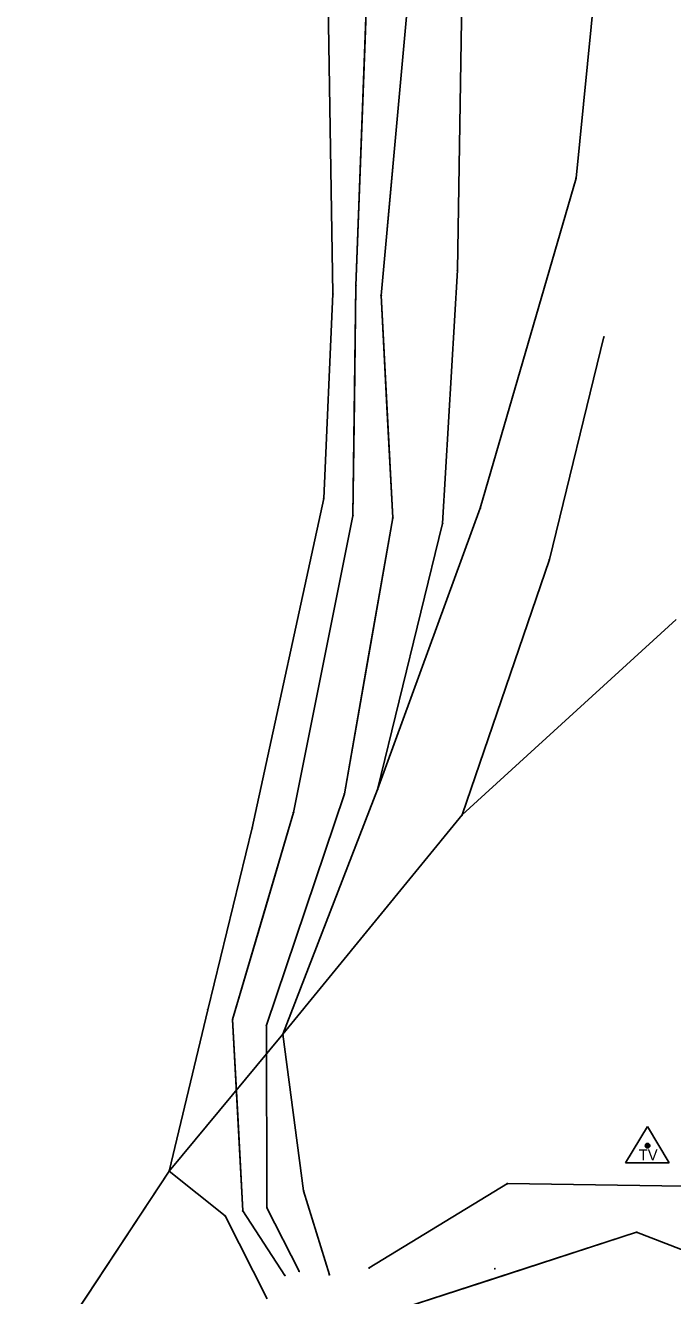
# Model space of a CAD drawing. Extents: x -99999 to 591807, y -99999 to 347168.
# Drawn here: x 590920.9 to 591008.9, y 321832.8 to 322005.6 of the extents above; entities that cross this region are included whole.
import ezdxf

# ---------------------------------------------------------------- set-up
doc = ezdxf.new("R2010")
doc.units = 0
for name, color, linetype in [('S_BREAKLINE', 7, 'Continuous'), ('S_DITCHLINE', 7, 'Continuous'), ('S_DRG_PT_SYM', 7, 'Continuous'), ('S_FENCE', 7, 'Continuous'), ('S_GRD_PT_SYM', 7, 'Continuous'), ('S_MSC_PT_SYM', 7, 'Continuous'), ('S_SECONDARY_CTL', 7, 'Continuous'), ('S_STREAM', 7, 'Continuous')]:
    doc.layers.add(name, color=color, linetype=linetype)

msp = doc.modelspace()

# ---------------------------------------------------------------- linework, layer by layer
at = {"layer": 'S_BREAKLINE'}
for points in [[(590980.89, 322078.43), (590980.74, 322040.28), (590979.65, 321972.27), (590977.64, 321937.83), (590968.81, 321901.67), (590955.94, 321868.39), (590958.75, 321847.08), (590962.25, 321835.68)], [(590960.05, 322075.27), (590961.63, 322036.79), (590962.74, 321969.06), (590961.49, 321941.22), (590951.77, 321896.46), (590945.71, 321871.72), (590940.45, 321849.75), (590948.07, 321843.69), (590953.79, 321832.42)], [(591001.14, 322074.94), (591000.39, 322031.05), (590995.8, 321984.82), (590982.77, 321939.9), (590968.81, 321901.67)], [(590999.57, 321963.2), (590992.17, 321932.94), (590980.31, 321898.2), (590955.94, 321868.39)], [(591065.57, 321851.09), (591019.43, 321847.58), (590986.45, 321848.07), (590967.65, 321836.61)]]:
    msp.add_lwpolyline(points, dxfattribs=at)
at = {"layer": 'S_DITCHLINE'}
for points in [[(590969.02, 322077.85), (590968.34, 322037.07), (590965.87, 321970.17), (590965.46, 321938.89), (590957.37, 321898.55), (590949.1, 321870.4), (590950.47, 321844.38), (590956.21, 321835.58)], [(590969.02, 322077.85), (590968.68, 322057.46), (590968.34, 322037.07), (590967.72, 322020.34), (590967.11, 322003.62), (590966.49, 321986.89), (590965.87, 321970.17), (590965.66, 321954.53), (590965.46, 321938.89), (590961.41, 321918.72), (590957.37, 321898.55), (590953.24, 321884.48), (590949.1, 321870.4), (590949.79, 321857.39), (590950.47, 321844.38), (590956.21, 321835.58)], [(590973.2, 322078.84), (590975.64, 322038.79), (590969.29, 321968.83), (590970.88, 321938.6), (590964.29, 321901.06), (590953.69, 321869.61), (590953.77, 321844.79), (590958.13, 321836.14)], [(590973.2, 322078.84), (590974.42, 322058.82), (590975.64, 322038.79), (590974.05, 322021.3), (590972.46, 322003.81), (590970.87, 321986.32), (590969.29, 321968.83), (590970.08, 321953.71), (590970.88, 321938.6), (590967.58, 321919.83), (590964.29, 321901.06), (590958.99, 321885.34), (590953.69, 321869.61), (590953.77, 321844.79), (590958.13, 321836.14)]]:
    msp.add_lwpolyline(points, dxfattribs=at)
at = {"layer": 'S_DRG_PT_SYM'}
msp.add_lwpolyline([(591004.03, 321841.46), (591004.05, 321841.41), (591004.03, 321841.46), (591004.08, 321841.47), (591004.03, 321841.46), (591004.02, 321841.5), (591004.03, 321841.46), (591003.99, 321841.44)], close=True, dxfattribs=at)
at = {"layer": 'S_FENCE'}
for p, q in [((591009.41, 321924.76), (590980.31, 321898.2)), ((590980.31, 321898.2), (590955.94, 321868.39)), ((590955.94, 321868.39), (590940.45, 321849.75)), ((590940.45, 321849.75), (590926.43, 321828.46))]:
    msp.add_line(p, q, dxfattribs=at)
for points in [[(591009.41, 321924.76), (590980.31, 321898.2)], [(590980.31, 321898.2), (590955.94, 321868.39)], [(590955.94, 321868.39), (590940.45, 321849.75)], [(590940.45, 321849.75), (590926.43, 321828.46)]]:
    msp.add_lwpolyline(points, dxfattribs=at)
at = {"layer": 'S_GRD_PT_SYM'}
for points in [[(590995.8, 321984.82), (590995.85, 321984.8), (590995.8, 321984.82), (590995.81, 321984.86), (590995.8, 321984.82), (590995.75, 321984.83), (590995.8, 321984.82), (590995.78, 321984.77)], [(590979.65, 321972.27), (590979.7, 321972.27), (590979.65, 321972.27), (590979.65, 321972.32), (590979.65, 321972.27), (590979.6, 321972.27), (590979.65, 321972.27), (590979.65, 321972.22)], [(590962.74, 321969.06), (590962.79, 321969.06), (590962.74, 321969.06), (590962.74, 321969.11), (590962.74, 321969.06), (590962.69, 321969.06), (590962.74, 321969.06), (590962.74, 321969.01)], [(590965.87, 321970.17), (590965.92, 321970.17), (590965.87, 321970.17), (590965.87, 321970.22), (590965.87, 321970.17), (590965.82, 321970.17), (590965.87, 321970.17), (590965.87, 321970.12)], [(590969.29, 321968.83), (590969.34, 321968.83), (590969.29, 321968.83), (590969.28, 321968.88), (590969.29, 321968.83), (590969.24, 321968.83), (590969.29, 321968.83), (590969.29, 321968.78)], [(590999.57, 321963.2), (590999.62, 321963.18), (590999.57, 321963.2), (590999.59, 321963.24), (590999.57, 321963.2), (590999.53, 321963.21), (590999.57, 321963.2), (590999.56, 321963.15)], [(590961.49, 321941.22), (590961.54, 321941.21), (590961.49, 321941.22), (590961.5, 321941.27), (590961.49, 321941.22), (590961.44, 321941.23), (590961.49, 321941.22), (590961.48, 321941.17)], [(590982.77, 321939.9), (590982.81, 321939.88), (590982.77, 321939.9), (590982.78, 321939.94), (590982.77, 321939.9), (590982.72, 321939.91), (590982.77, 321939.9), (590982.75, 321939.85)], [(590965.46, 321938.89), (590965.51, 321938.88), (590965.46, 321938.89), (590965.47, 321938.94), (590965.46, 321938.89), (590965.41, 321938.9), (590965.46, 321938.89), (590965.45, 321938.84)], [(590970.88, 321938.6), (590970.93, 321938.59), (590970.88, 321938.6), (590970.89, 321938.65), (590970.88, 321938.6), (590970.83, 321938.6), (590970.88, 321938.6), (590970.87, 321938.55)], [(590977.64, 321937.83), (590977.69, 321937.82), (590977.64, 321937.83), (590977.66, 321937.88), (590977.64, 321937.83), (590977.6, 321937.85), (590977.64, 321937.83), (590977.63, 321937.78)], [(590992.17, 321932.94), (590992.22, 321932.92), (590992.17, 321932.94), (590992.19, 321932.99), (590992.17, 321932.94), (590992.12, 321932.96), (590992.17, 321932.94), (590992.16, 321932.89)], [(590968.81, 321901.67), (590968.86, 321901.65), (590968.81, 321901.67), (590968.83, 321901.71), (590968.81, 321901.67), (590968.76, 321901.68), (590968.81, 321901.67), (590968.79, 321901.62)], [(590968.81, 321901.67), (590968.86, 321901.65), (590968.81, 321901.67), (590968.83, 321901.71), (590968.81, 321901.67), (590968.76, 321901.68), (590968.81, 321901.67), (590968.79, 321901.62)], [(590964.29, 321901.06), (590964.34, 321901.05), (590964.29, 321901.06), (590964.3, 321901.11), (590964.29, 321901.06), (590964.24, 321901.08), (590964.29, 321901.06), (590964.27, 321901.01)], [(590957.37, 321898.55), (590957.42, 321898.54), (590957.37, 321898.55), (590957.39, 321898.6), (590957.37, 321898.55), (590957.32, 321898.57), (590957.37, 321898.55), (590957.36, 321898.51)], [(590980.31, 321898.2), (590980.35, 321898.17), (590980.31, 321898.2), (590980.34, 321898.24), (590980.31, 321898.2), (590980.27, 321898.23), (590980.31, 321898.2), (590980.28, 321898.16)], [(590951.77, 321896.46), (590951.82, 321896.45), (590951.77, 321896.46), (590951.78, 321896.51), (590951.77, 321896.46), (590951.72, 321896.47), (590951.77, 321896.46), (590951.76, 321896.41)], [(590945.71, 321871.72), (590945.76, 321871.71), (590945.71, 321871.72), (590945.72, 321871.77), (590945.71, 321871.72), (590945.66, 321871.73), (590945.71, 321871.72), (590945.7, 321871.67)], [(590949.1, 321870.4), (590949.15, 321870.4), (590949.1, 321870.4), (590949.1, 321870.45), (590949.1, 321870.4), (590949.05, 321870.39), (590949.1, 321870.4), (590949.1, 321870.35)], [(590953.69, 321869.61), (590953.74, 321869.61), (590953.69, 321869.61), (590953.69, 321869.66), (590953.69, 321869.61), (590953.64, 321869.61), (590953.69, 321869.61), (590953.69, 321869.56)], [(590955.94, 321868.39), (590955.99, 321868.39), (590955.94, 321868.39), (590955.93, 321868.43), (590955.94, 321868.39), (590955.89, 321868.38), (590955.94, 321868.39), (590955.94, 321868.34)], [(590955.94, 321868.39), (590955.98, 321868.35), (590955.94, 321868.39), (590955.97, 321868.42), (590955.94, 321868.39), (590955.9, 321868.42), (590955.94, 321868.39), (590955.91, 321868.35)], [(590940.45, 321849.75), (590940.45, 321849.8), (590940.45, 321849.75), (590940.4, 321849.75), (590940.45, 321849.75), (590940.45, 321849.7), (590940.45, 321849.75), (590940.5, 321849.75)], [(590940.45, 321849.75), (590940.48, 321849.79), (590940.45, 321849.75), (590940.41, 321849.78), (590940.45, 321849.75), (590940.42, 321849.71), (590940.45, 321849.75), (590940.49, 321849.72)], [(590986.45, 321848.07), (590986.47, 321848.03), (590986.45, 321848.07), (590986.49, 321848.1), (590986.45, 321848.07), (590986.42, 321848.11), (590986.45, 321848.07), (590986.4, 321848.05)], [(590958.75, 321847.08), (590958.8, 321847.1), (590958.75, 321847.08), (590958.73, 321847.13), (590958.75, 321847.08), (590958.7, 321847.07), (590958.75, 321847.08), (590958.76, 321847.03)], [(590950.47, 321844.38), (590950.51, 321844.41), (590950.47, 321844.38), (590950.44, 321844.42), (590950.47, 321844.38), (590950.43, 321844.35), (590950.47, 321844.38), (590950.5, 321844.34)], [(590953.77, 321844.79), (590953.81, 321844.81), (590953.77, 321844.79), (590953.74, 321844.83), (590953.77, 321844.79), (590953.72, 321844.77), (590953.77, 321844.79), (590953.79, 321844.74)], [(590948.07, 321843.69), (590948.11, 321843.71), (590948.07, 321843.69), (590948.05, 321843.73), (590948.07, 321843.69), (590948.02, 321843.66), (590948.07, 321843.69), (590948.09, 321843.64)], [(590956.21, 321835.58), (590956.26, 321835.61), (590956.21, 321835.58), (590956.19, 321835.62), (590956.21, 321835.58), (590956.17, 321835.55), (590956.21, 321835.58), (590956.24, 321835.54)], [(590958.13, 321836.14), (590958.18, 321836.16), (590958.13, 321836.14), (590958.11, 321836.18), (590958.13, 321836.14), (590958.09, 321836.12), (590958.13, 321836.14), (590958.16, 321836.09)], [(590962.25, 321835.68), (590962.29, 321835.69), (590962.25, 321835.68), (590962.23, 321835.72), (590962.25, 321835.68), (590962.2, 321835.66), (590962.25, 321835.68), (590962.26, 321835.63)], [(590967.65, 321836.61), (590967.67, 321836.56), (590967.65, 321836.61), (590967.69, 321836.63), (590967.65, 321836.61), (590967.62, 321836.65), (590967.65, 321836.61), (590967.6, 321836.58)]]:
    msp.add_lwpolyline(points, close=True, dxfattribs=at)
at = {"layer": 'S_MSC_PT_SYM'}
for points in [[(590980.31, 321898.2), (590980.31, 321898.25), (590980.31, 321898.2), (590980.26, 321898.2), (590980.31, 321898.2), (590980.31, 321898.15), (590980.31, 321898.2), (590980.36, 321898.2)], [(590955.94, 321868.39), (590955.94, 321868.44), (590955.94, 321868.39), (590955.89, 321868.39), (590955.94, 321868.39), (590955.94, 321868.34), (590955.94, 321868.39), (590955.99, 321868.39)], [(590940.45, 321849.75), (590940.45, 321849.8), (590940.45, 321849.75), (590940.4, 321849.75), (590940.45, 321849.75), (590940.45, 321849.7), (590940.45, 321849.75), (590940.5, 321849.75)], [(590984.76, 321836.5), (590984.76, 321836.55), (590984.76, 321836.5), (590984.71, 321836.5), (590984.76, 321836.5), (590984.76, 321836.45), (590984.76, 321836.5), (590984.81, 321836.5)]]:
    msp.add_lwpolyline(points, dxfattribs=at)
at = {"layer": 'S_SECONDARY_CTL'}
for p, q in [((591005.52, 321855.84), (591002.51, 321850.89)), ((591005.52, 321855.84), (591008.47, 321850.89)), ((591002.51, 321850.89), (591008.47, 321850.89))]:
    msp.add_line(p, q, dxfattribs=at)
for radius in [0.311, 0.183, 0.103]:
    msp.add_circle((591005.52, 321853.23), radius, dxfattribs=at)
at = {"layer": 'S_STREAM'}
for points in [[(591136.74, 321856.88), (591097.35, 321844.68), (591070.09, 321840.66), (591027.14, 321832.55), (591004.03, 321841.46), (590964.86, 321828.73), (590944.85, 321820.76), (590909.89, 321795.33), (590892.47, 321767.65), (590852.97, 321714.1), (590812.23, 321669.95), (590784.34, 321626.14), (590740.38, 321596.18), (590716.09, 321573.95)], [(591136.74, 321856.88), (591117.04, 321850.78), (591097.35, 321844.68), (591083.72, 321842.67), (591070.09, 321840.66), (591048.61, 321836.61), (591027.14, 321832.55), (591004.03, 321841.46), (590984.45, 321835.09), (590964.86, 321828.73)]]:
    msp.add_lwpolyline(points, dxfattribs=at)

# ---------------------------------------------------------------- texts
at = {"layer": 'S_SECONDARY_CTL'}
msp.add_text('TV', height=1.5, rotation=360, dxfattribs=at).set_placement((591004.32, 321851.22))

doc.saveas('drawing.dxf')
